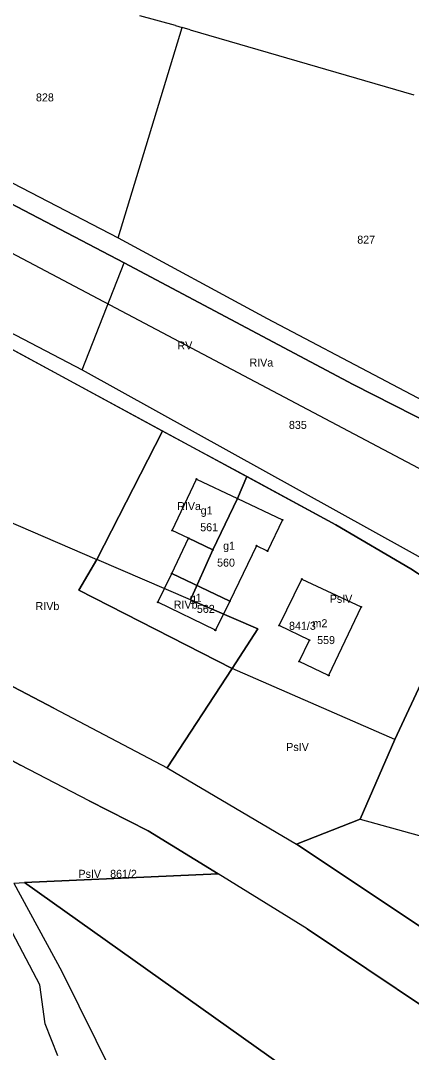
# Model space of a CAD drawing. Extents: x 7498273 to 7499989, y 5499795 to 5500810.
# Drawn here: x 7499207.8 to 7499281.1, y 5500327.7 to 5500521 of the extents above; entities that cross this region are included whole.
import ezdxf

# ---------------------------------------------------------------- set-up
doc = ezdxf.new("R2010")
doc.units = 0
for name, color, linetype in [('209-oznaczenie konturu klasyfikacyjnego', 7, 'Continuous'), ('211-numer działki ewidencyjnej', 7, 'Continuous'), ('217-kontur klasyfikacyjny', 7, 'Continuous'), ('218-kontur użytku gruntowego', 7, 'Continuous'), ('219-działka ewidencyjna', 7, 'Continuous'), ('312-budynek ewidencyjny', 7, 'Continuous'), ('312-oznaczenie budynku ewidencyjnego', 7, 'Continuous'), ('312-oznaczenie budynku ewidencyjnego-Atr117', 7, 'Continuous'), ('Punkt budynku', 7, 'Continuous')]:
    doc.layers.add(name, color=color, linetype=linetype)

# ---------------------------------------------------------------- blocks, each defined once
blk = doc.blocks.new('PUNKTBUD')
blk.add_circle((0, 0), 0.09)

msp = doc.modelspace()

# ---------------------------------------------------------------- linework, layer by layer
at = {"layer": '217-kontur klasyfikacyjny'}
for points in [[(7499183.28, 5500502.46), (7499226.11, 5500480.31)], [(7499227.23, 5500475.57), (7499181.67, 5500499.42)], [(7499296.61, 5500429.63), (7499178.7, 5500491.9)], [(7499226.11, 5500480.31), (7499254.08, 5500465.15)], [(7499173.73, 5500479.35), (7499219.39, 5500455.52)], [(7499270.17, 5500452.83), (7499227.23, 5500475.57)], [(7499234.45, 5500444.08), (7499194.67, 5500465.58)], [(7499254.08, 5500465.15), (7499298.69, 5500441.68)], [(7499219.39, 5500455.52), (7499287.55, 5500417.77)], [(7499296.87, 5500439.23), (7499270.17, 5500452.83)], [(7499222.1, 5500420.02), (7499234.45, 5500444.08)], [(7499250.24, 5500435.54), (7499234.45, 5500444.08)], [(7499180.14, 5500438.11), (7499222.1, 5500420.02)], [(7499248.48, 5500431.46), (7499250.24, 5500435.54)], [(7499266.92, 5500426.53), (7499250.24, 5500435.54)], [(7499243.88, 5500421.81), (7499248.48, 5500431.46)], [(7499280.96, 5500418.29), (7499266.92, 5500426.53)], [(7499239.65, 5500412.45), (7499243.88, 5500421.81)], [(7499218.76, 5500414.26), (7499222.1, 5500420.02)], [(7499239.65, 5500412.45), (7499222.1, 5500420.02)], [(7499286.37, 5500414.76), (7499280.96, 5500418.29)], [(7499247.46, 5500399.6), (7499218.76, 5500414.26)], [(7499252.3, 5500407), (7499239.65, 5500412.45)], [(7499277.96, 5500386.26), (7499289.91, 5500411.82)], [(7499247.46, 5500399.6), (7499252.3, 5500407)], [(7499198.84, 5500400.12), (7499214.07, 5500392.18)], [(7499235.29, 5500380.97), (7499247.46, 5500399.6)], [(7499277.96, 5500386.26), (7499247.46, 5500399.6)], [(7499214.07, 5500392.18), (7499235.29, 5500380.97)], [(7499207.82, 5500381.45), (7499197.4, 5500387.02)], [(7499271.48, 5500371.36), (7499277.96, 5500386.26)], [(7499220.67, 5500374.79), (7499207.82, 5500381.45)], [(7499235.29, 5500380.97), (7499259.58, 5500366.67)], [(7499231.75, 5500369.2), (7499220.67, 5500374.79)], [(7499259.58, 5500366.67), (7499271.48, 5500371.36)], [(7499244.84, 5500361.11), (7499231.75, 5500369.2)], [(7499259.58, 5500366.67), (7499295.09, 5500343.03)], [(7499208.57, 5500359.47), (7499244.84, 5500361.11)], [(7499261.58, 5500350.82), (7499244.84, 5500361.11)], [(7499206.57, 5500359.37), (7499208.57, 5500359.47)], [(7499208.57, 5500359.47), (7499285.04, 5500305.16)], [(7499295.11, 5500328.33), (7499261.58, 5500350.82)]]:
    msp.add_lwpolyline(points, dxfattribs=at)
at = {"layer": '218-kontur użytku gruntowego'}
for points in [[(7499183.28, 5500502.46), (7499226.11, 5500480.31)], [(7499227.23, 5500475.57), (7499181.67, 5500499.42)], [(7499296.61, 5500429.63), (7499178.7, 5500491.9)], [(7499226.11, 5500480.31), (7499254.08, 5500465.15)], [(7499173.73, 5500479.35), (7499219.39, 5500455.52)], [(7499270.17, 5500452.83), (7499227.23, 5500475.57)], [(7499234.45, 5500444.08), (7499194.67, 5500465.58)], [(7499254.08, 5500465.15), (7499298.69, 5500441.68)], [(7499219.39, 5500455.52), (7499287.55, 5500417.77)], [(7499296.87, 5500439.23), (7499270.17, 5500452.83)], [(7499234.45, 5500444.08), (7499222.1, 5500420.02)], [(7499250.24, 5500435.54), (7499234.45, 5500444.08)], [(7499180.14, 5500438.11), (7499222.1, 5500420.02)], [(7499250.24, 5500435.54), (7499248.48, 5500431.46)], [(7499266.92, 5500426.53), (7499250.24, 5500435.54)], [(7499248.48, 5500431.46), (7499243.88, 5500421.81)], [(7499280.96, 5500418.29), (7499266.92, 5500426.53)], [(7499243.88, 5500421.81), (7499239.65, 5500412.45)], [(7499222.1, 5500420.02), (7499218.76, 5500414.26)], [(7499239.65, 5500412.45), (7499222.1, 5500420.02)], [(7499286.37, 5500414.76), (7499280.96, 5500418.29)], [(7499218.76, 5500414.26), (7499247.46, 5500399.6)], [(7499239.65, 5500412.45), (7499252.3, 5500407)], [(7499289.91, 5500411.82), (7499277.96, 5500386.26)], [(7499252.3, 5500407), (7499247.46, 5500399.6)], [(7499198.84, 5500400.12), (7499214.07, 5500392.18)], [(7499247.46, 5500399.6), (7499235.29, 5500380.97)], [(7499277.96, 5500386.26), (7499247.46, 5500399.6)], [(7499214.07, 5500392.18), (7499235.29, 5500380.97)], [(7499207.82, 5500381.45), (7499197.4, 5500387.02)], [(7499277.96, 5500386.26), (7499271.48, 5500371.36)], [(7499220.67, 5500374.79), (7499207.82, 5500381.45)], [(7499235.29, 5500380.97), (7499259.58, 5500366.67)], [(7499231.75, 5500369.2), (7499220.67, 5500374.79)], [(7499271.48, 5500371.36), (7499259.58, 5500366.67)], [(7499244.84, 5500361.11), (7499231.75, 5500369.2)], [(7499259.58, 5500366.67), (7499295.09, 5500343.03)], [(7499244.84, 5500361.11), (7499208.57, 5500359.47)], [(7499261.58, 5500350.82), (7499244.84, 5500361.11)], [(7499206.57, 5500359.37), (7499208.57, 5500359.47)], [(7499208.57, 5500359.47), (7499285.04, 5500305.16)], [(7499211.43, 5500340.35), (7499203.02, 5500356.15)], [(7499295.11, 5500328.33), (7499261.58, 5500350.82)], [(7499212.4, 5500333.01), (7499211.43, 5500340.35)], [(7499214.82, 5500327.01), (7499212.4, 5500333.01)]]:
    msp.add_lwpolyline(points, dxfattribs=at)
at = {"layer": '219-działka ewidencyjna'}
for points in [[(7499236.83, 5500520.07), (7499230.15, 5500521.86)], [(7499226.11, 5500480.31), (7499238.11, 5500519.7)], [(7499236.83, 5500520.07), (7499238.11, 5500519.7)], [(7499239.58, 5500519.27), (7499238.11, 5500519.7)], [(7499239.58, 5500519.27), (7499281.57, 5500507.07)], [(7499183.28, 5500502.46), (7499226.11, 5500480.31)], [(7499181.67, 5500499.42), (7499227.23, 5500475.57)], [(7499226.11, 5500480.31), (7499254.08, 5500465.15)], [(7499173.73, 5500479.35), (7499219.39, 5500455.52)], [(7499219.39, 5500455.52), (7499227.23, 5500475.57)], [(7499227.23, 5500475.57), (7499270.17, 5500452.83)], [(7499194.67, 5500465.58), (7499266.92, 5500426.53)], [(7499254.08, 5500465.15), (7499298.69, 5500441.68)], [(7499219.39, 5500455.52), (7499287.55, 5500417.77)], [(7499270.17, 5500452.83), (7499296.87, 5500439.23)], [(7499266.92, 5500426.53), (7499280.96, 5500418.29)], [(7499280.96, 5500418.29), (7499286.37, 5500414.76)], [(7499214.07, 5500392.18), (7499198.84, 5500400.12)], [(7499214.07, 5500392.18), (7499235.29, 5500380.97)], [(7499197.4, 5500387.02), (7499207.82, 5500381.45)], [(7499220.67, 5500374.79), (7499207.82, 5500381.45)], [(7499235.29, 5500380.97), (7499259.58, 5500366.67)], [(7499220.67, 5500374.79), (7499231.75, 5500369.2)], [(7499259.58, 5500366.67), (7499271.48, 5500371.36)], [(7499271.48, 5500371.36), (7499286.62, 5500367.17)], [(7499231.75, 5500369.2), (7499244.84, 5500361.11)], [(7499295.09, 5500343.03), (7499259.58, 5500366.67)], [(7499208.57, 5500359.47), (7499244.84, 5500361.11)], [(7499261.58, 5500350.82), (7499244.84, 5500361.11)], [(7499206.57, 5500359.37), (7499208.57, 5500359.47)], [(7499206.57, 5500359.37), (7499215.52, 5500342.82)], [(7499285.04, 5500305.16), (7499208.57, 5500359.47)], [(7499261.58, 5500350.82), (7499295.11, 5500328.33)], [(7499215.52, 5500342.82), (7499225.1, 5500323.55)]]:
    msp.add_lwpolyline(points, dxfattribs=at)
at = {"layer": '312-budynek ewidencyjny'}
for points in [[(7499236.22, 5500425.46), (7499240.81, 5500435.08)], [(7499240.81, 5500435.08), (7499248.48, 5500431.46)], [(7499243.88, 5500421.81), (7499248.48, 5500431.46)], [(7499248.48, 5500431.46), (7499243.88, 5500421.81)], [(7499248.48, 5500431.46), (7499256.93, 5500427.44)], [(7499256.93, 5500427.44), (7499254.11, 5500421.58)], [(7499239.31, 5500423.99), (7499236.22, 5500425.46)], [(7499236.18, 5500417.42), (7499239.31, 5500423.99)], [(7499239.31, 5500423.99), (7499243.88, 5500421.81)], [(7499243.88, 5500421.81), (7499239.31, 5500423.99)], [(7499252.03, 5500422.59), (7499247.02, 5500412.21)], [(7499254.11, 5500421.58), (7499252.03, 5500422.59)], [(7499233.55, 5500412.01), (7499236.18, 5500417.42)], [(7499236.18, 5500417.42), (7499247.02, 5500412.21)], [(7499247.02, 5500412.21), (7499236.18, 5500417.42)], [(7499256.29, 5500407.67), (7499260.52, 5500416.35)], [(7499260.52, 5500416.35), (7499271.65, 5500411.12)], [(7499244.33, 5500406.76), (7499233.55, 5500412.01)], [(7499247.02, 5500412.21), (7499244.33, 5500406.76)], [(7499271.65, 5500411.12), (7499265.58, 5500398.28)], [(7499261.96, 5500404.9), (7499256.29, 5500407.67)], [(7499260.03, 5500400.93), (7499261.96, 5500404.9)], [(7499265.58, 5500398.28), (7499260.03, 5500400.93)]]:
    msp.add_lwpolyline(points, dxfattribs=at)

# ---------------------------------------------------------------- block references
at = {"layer": 'Punkt budynku'}
for p in [(7499240.81, 5500435.08), (7499248.48, 5500431.46), (7499256.93, 5500427.44), (7499236.22, 5500425.46), (7499239.31, 5500423.99), (7499252.03, 5500422.59), (7499243.88, 5500421.81), (7499254.11, 5500421.58), (7499236.18, 5500417.42), (7499260.52, 5500416.35), (7499233.55, 5500412.01), (7499247.02, 5500412.21), (7499271.65, 5500411.12), (7499244.33, 5500406.76), (7499256.29, 5500407.67), (7499261.96, 5500404.9), (7499260.03, 5500400.93), (7499265.58, 5500398.28)]:
    msp.add_blockref('PUNKTBUD', p, dxfattribs=at)

# ---------------------------------------------------------------- texts
at = {"layer": '209-oznaczenie konturu klasyfikacyjnego'}
for s, p in [('RV', (7499237.23, 5500459.36)), ('RIVa', (7499250.73, 5500456.17)), ('RIVa', (7499237.17, 5500429.27)), ('PsIV', (7499265.78, 5500411.9)), ('RIVb', (7499210.62, 5500410.54)), ('RIVb', (7499236.53, 5500410.81)), ('PsIV', (7499257.63, 5500384.14)), ('PsIV', (7499218.66, 5500360.37))]:
    msp.add_text(s, height=1.5, dxfattribs=at).set_placement(p)
at = {"layer": '211-numer działki ewidencyjnej'}
for s, p in [('828', (7499210.7, 5500505.84)), ('827', (7499270.94, 5500479.19)), ('835', (7499258.13, 5500444.48)), ('841/3', (7499258.15, 5500406.84)), ('861/2', (7499224.6, 5500360.37))]:
    msp.add_text(s, height=1.5, dxfattribs=at).set_placement(p)
at = {"layer": '312-oznaczenie budynku ewidencyjnego'}
for s, p in [('561', (7499241.5, 5500425.31)), ('560', (7499244.66, 5500418.68)), ('562', (7499240.87, 5500410.01)), ('559', (7499263.42, 5500404.17))]:
    msp.add_text(s, height=1.5, dxfattribs=at).set_placement(p)
at = {"layer": '312-oznaczenie budynku ewidencyjnego-Atr117'}
for s, p in [('g1', (7499241.579, 5500428.45)), ('g1', (7499245.789, 5500421.84)), ('g1', (7499239.519, 5500412.09)), ('m2', (7499262.556, 5500407.32))]:
    msp.add_text(s, height=1.5, dxfattribs=at).set_placement(p)

doc.saveas('drawing.dxf')
